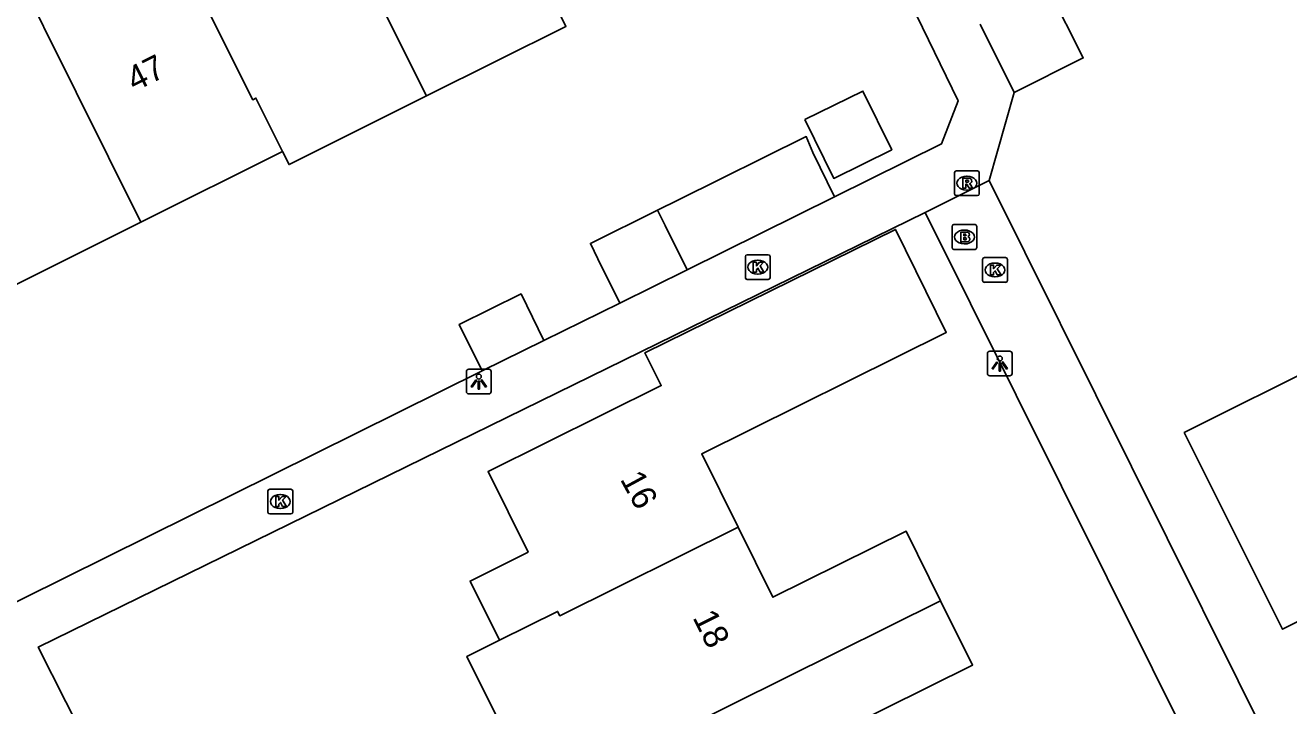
# Model space of a CAD drawing. Extents: x 157793 to 159380, y 380882 to 382313.
# Drawn here: x 158613.9 to 158664.9, y 381752.4 to 381779.9 of the extents above; entities that cross this region are included whole.
import ezdxf

# ---------------------------------------------------------------- set-up
doc = ezdxf.new("R2010")
doc.units = 0
for name, color, linetype in [('IMGEO_Brandkraan', 7, 'Continuous'), ('IMGEO_Kolk', 7, 'Continuous'), ('IMGEO_Lichtpunt', 7, 'Continuous'), ('IMGEO_Pand', 7, 'Continuous'), ('IMGEO_Pand_nummerreeks', 7, 'Continuous'), ('IMGEO_Rioolput', 7, 'Continuous'), ('IMGEO_Voetpad_open', 7, 'Continuous')]:
    doc.layers.add(name, color=color, linetype=linetype)

msp = doc.modelspace()

# ---------------------------------------------------------------- linework, layer by layer
at = {"layer": 'IMGEO_Brandkraan'}
for p, q in [((158651.333, 381770.907), (158651.333, 381771.759)), ((158651.408, 381771.833), (158652.26, 381771.833)), ((158652.334, 381771.759), (158652.334, 381770.907)), ((158651.821, 381771.613), (158651.846, 381771.613)), ((158652.26, 381770.833), (158651.408, 381770.833)), ((158651.844, 381771.053), (158651.819, 381771.053))]:
    msp.add_line(p, q, dxfattribs=at)
for points in [[(158651.333, 381770.907), (158651.333, 381771.759)], [(158651.408, 381771.833), (158652.26, 381771.833)], [(158652.334, 381771.759), (158652.334, 381770.907)], [(158651.681, 381771.533), (158651.681, 381771.133), (158651.894, 381771.133)], [(158651.912, 381771.533), (158651.681, 381771.533)], [(158651.86, 381771.452), (158651.806, 381771.452), (158651.806, 381771.376)], [(158651.806, 381771.376), (158651.859, 381771.376)], [(158651.868, 381771.3), (158651.806, 381771.3), (158651.806, 381771.219)], [(158651.806, 381771.219), (158651.868, 381771.219)], [(158652.26, 381770.833), (158651.408, 381770.833)]]:
    msp.add_lwpolyline(points, dxfattribs=at)
for centre, radius, start, end in [((158651.41, 381771.757), 0.0765, 91.552, 178.448), ((158651.41, 381771.757), 0.0765, 91.552, 178.448), ((158652.258, 381771.757), 0.0765, 1.552, 88.448), ((158652.258, 381771.757), 0.0765, 1.552, 88.448), ((158651.861, 381771.414), 0.0379, 267.8285, 90.9355), ((158651.869, 381771.259), 0.0404, 269.8759, 90.5077), ((158651.9, 381771.384), 0.251, 268.6676, 293.5347), ((158651.916, 381771.388), 0.145, 59.4692, 91.5367), ((158651.941, 381771.435), 0.0922, 285.5137, 58.1501), ((158651.946, 381771.243), 0.105, 301.3115, 78.989), ((158651.41, 381770.909), 0.0765, 181.552, 268.448), ((158651.41, 381770.909), 0.0765, 181.552, 268.448), ((158652.258, 381770.909), 0.0765, 271.552, 358.448), ((158652.258, 381770.909), 0.0765, 271.552, 358.448)]:
    msp.add_arc(centre, radius, start, end, dxfattribs=at)
for centre, major_axis, ratio, start_param, end_param in [((158651.82, 381771.333), (-0.387, 0.002), 0.722429, 4.712389, 7.853982), ((158651.845, 381771.333), (-0.39, 0.002), 0.717154, 1.570796, 4.712389)]:
    msp.add_ellipse(centre, major_axis=major_axis, ratio=ratio, start_param=start_param, end_param=end_param, dxfattribs=at)
at = {"layer": 'IMGEO_Kolk'}
for p, q in [((158643.052, 381770.615), (158643.904, 381770.615)), ((158642.977, 381769.689), (158642.977, 381770.541)), ((158643.465, 381770.395), (158643.49, 381770.395)), ((158643.978, 381770.541), (158643.978, 381769.689)), ((158652.567, 381769.575), (158652.567, 381770.427)), ((158652.642, 381770.501), (158653.494, 381770.501)), ((158653.055, 381770.281), (158653.08, 381770.281)), ((158653.568, 381770.427), (158653.568, 381769.575)), ((158643.904, 381769.615), (158643.052, 381769.615)), ((158643.488, 381769.835), (158643.463, 381769.835)), ((158653.078, 381769.721), (158653.053, 381769.721)), ((158653.494, 381769.501), (158652.642, 381769.501)), ((158623.678, 381760.221), (158623.678, 381761.073)), ((158623.753, 381761.147), (158624.605, 381761.147)), ((158624.166, 381760.927), (158624.191, 381760.927)), ((158624.679, 381761.073), (158624.679, 381760.221)), ((158624.605, 381760.147), (158623.753, 381760.147)), ((158624.189, 381760.367), (158624.164, 381760.367))]:
    msp.add_line(p, q, dxfattribs=at)
for points in [[(158643.052, 381770.615), (158643.904, 381770.615)], [(158642.977, 381769.689), (158642.977, 381770.541)], [(158643.298, 381770.315), (158643.421, 381770.315), (158643.421, 381770.164), (158643.551, 381770.315), (158643.715, 381770.315), (158643.569, 381770.164), (158643.722, 381769.915), (158643.57, 381769.915), (158643.485, 381770.079), (158643.421, 381770.012), (158643.421, 381769.915), (158643.298, 381769.915), (158643.298, 381770.315)], [(158643.978, 381770.541), (158643.978, 381769.689)], [(158652.567, 381769.575), (158652.567, 381770.427)], [(158652.642, 381770.501), (158653.494, 381770.501)], [(158652.888, 381770.201), (158653.011, 381770.201), (158653.011, 381770.05), (158653.141, 381770.201), (158653.305, 381770.201), (158653.159, 381770.05), (158653.312, 381769.801), (158653.16, 381769.801), (158653.075, 381769.965), (158653.011, 381769.898), (158653.011, 381769.801), (158652.888, 381769.801), (158652.888, 381770.201)], [(158653.568, 381770.427), (158653.568, 381769.575)], [(158643.904, 381769.615), (158643.052, 381769.615)], [(158653.494, 381769.501), (158652.642, 381769.501)], [(158623.678, 381760.221), (158623.678, 381761.073)], [(158623.753, 381761.147), (158624.605, 381761.147)], [(158624.679, 381761.073), (158624.679, 381760.221)], [(158623.999, 381760.847), (158624.122, 381760.847), (158624.122, 381760.696), (158624.252, 381760.847), (158624.416, 381760.847), (158624.27, 381760.696), (158624.423, 381760.447), (158624.271, 381760.447), (158624.186, 381760.611), (158624.122, 381760.544), (158624.122, 381760.447), (158623.999, 381760.447), (158623.999, 381760.847)], [(158624.605, 381760.147), (158623.753, 381760.147)]]:
    msp.add_lwpolyline(points, dxfattribs=at)
for centre, start, end in [((158643.054, 381770.539), 91.552, 178.448), ((158643.054, 381770.539), 91.552, 178.448), ((158643.902, 381770.539), 1.552, 88.448), ((158643.902, 381770.539), 1.552, 88.448), ((158652.644, 381770.425), 91.552, 178.448), ((158652.644, 381770.425), 91.552, 178.448), ((158653.492, 381770.425), 1.552, 88.448), ((158653.492, 381770.425), 1.552, 88.448), ((158643.054, 381769.691), 181.552, 268.448), ((158643.054, 381769.691), 181.552, 268.448), ((158643.902, 381769.691), 271.552, 358.448), ((158643.902, 381769.691), 271.552, 358.448), ((158652.644, 381769.577), 181.552, 268.448), ((158652.644, 381769.577), 181.552, 268.448), ((158653.492, 381769.577), 271.552, 358.448), ((158653.492, 381769.577), 271.552, 358.448), ((158623.755, 381761.071), 91.552, 178.448), ((158623.755, 381761.071), 91.552, 178.448), ((158624.603, 381761.071), 1.552, 88.448), ((158624.603, 381761.071), 1.552, 88.448), ((158623.755, 381760.223), 181.552, 268.448), ((158623.755, 381760.223), 181.552, 268.448), ((158624.603, 381760.223), 271.552, 358.448), ((158624.603, 381760.223), 271.552, 358.448)]:
    msp.add_arc(centre, 0.0765, start, end, dxfattribs=at)
for centre, major_axis, ratio, start_param, end_param in [((158643.464, 381770.115), (-0.387, 0.002), 0.722429, 4.712389, 7.853982), ((158643.489, 381770.115), (-0.39, 0.002), 0.717154, 1.570796, 4.712389), ((158653.054, 381770.001), (-0.387, 0.002), 0.722429, 4.712389, 7.853982), ((158653.079, 381770.001), (-0.39, 0.002), 0.717154, 1.570796, 4.712389), ((158624.165, 381760.647), (-0.387, 0.002), 0.722429, 4.712389, 7.853982), ((158624.19, 381760.647), (-0.39, 0.002), 0.717154, 1.570796, 4.712389)]:
    msp.add_ellipse(centre, major_axis=major_axis, ratio=ratio, start_param=start_param, end_param=end_param, dxfattribs=at)
at = {"layer": 'IMGEO_Lichtpunt'}
for p, q in [((158652.761, 381766.625), (158652.761, 381765.818)), ((158652.761, 381766.625), (158652.761, 381765.818)), ((158653.663, 381766.72), (158652.855, 381766.72)), ((158653.663, 381766.72), (158652.855, 381766.72)), ((158653.757, 381765.818), (158653.757, 381766.625)), ((158653.757, 381765.818), (158653.757, 381766.625)), ((158631.703, 381765.896), (158631.703, 381765.089)), ((158631.703, 381765.896), (158631.703, 381765.089)), ((158632.605, 381765.991), (158631.797, 381765.991)), ((158632.605, 381765.991), (158631.797, 381765.991)), ((158632.699, 381765.089), (158632.699, 381765.896)), ((158632.699, 381765.089), (158632.699, 381765.896)), ((158652.855, 381765.724), (158653.663, 381765.724)), ((158652.855, 381765.724), (158653.663, 381765.724)), ((158631.797, 381764.995), (158632.605, 381764.995)), ((158631.797, 381764.995), (158632.605, 381764.995))]:
    msp.add_line(p, q, dxfattribs=at)
for points in [[(158653.135, 381766.289), (158653.174, 381766.261), (158652.986, 381765.999), (158652.948, 381766.026), (158653.135, 381766.289)], [(158653.237, 381766.241), (158653.284, 381766.241), (158653.284, 381765.919), (158653.237, 381765.919), (158653.237, 381766.241)], [(158653.347, 381766.261), (158653.385, 381766.288), (158653.572, 381766.026), (158653.533, 381765.998), (158653.347, 381766.261)], [(158632.077, 381765.56), (158632.116, 381765.532), (158631.928, 381765.27), (158631.89, 381765.297), (158632.077, 381765.56)], [(158632.179, 381765.512), (158632.226, 381765.512), (158632.226, 381765.19), (158632.179, 381765.19), (158632.179, 381765.512)], [(158632.289, 381765.532), (158632.327, 381765.559), (158632.514, 381765.297), (158632.475, 381765.269), (158632.289, 381765.532)]]:
    msp.add_lwpolyline(points, dxfattribs=at)
for centre in [(158653.26, 381766.423), (158632.202, 381765.694)]:
    msp.add_circle(centre, 0.0994, dxfattribs=at)
for centre, start, end in [((158652.855, 381766.625), 90, 180), ((158652.855, 381766.625), 90, 180), ((158653.663, 381766.625), 0, 90), ((158653.663, 381766.625), 0, 90), ((158631.797, 381765.896), 90, 180), ((158631.797, 381765.896), 90, 180), ((158632.605, 381765.896), 0, 90), ((158632.605, 381765.896), 0, 90), ((158652.855, 381765.818), 180, 270), ((158652.855, 381765.818), 180, 270), ((158653.663, 381765.818), 270, 0), ((158653.663, 381765.818), 270, 360), ((158631.797, 381765.089), 180, 270), ((158631.797, 381765.089), 180, 270), ((158632.605, 381765.089), 270, 0), ((158632.605, 381765.089), 270, 360)]:
    msp.add_arc(centre, 0.0946, start, end, dxfattribs=at)
at = {"layer": 'IMGEO_Pand'}
for points in [[(158630.093, 381777.031), (158628.742, 381779.709), (158620.924, 381795.389)], [(158618.545, 381771.926), (158610.67, 381787.72)], [(158634.381, 381782.522), (158635.72, 381779.837), (158630.093, 381777.031)], [(158620.393, 381781.903), (158620.523, 381781.968), (158623.068, 381776.879), (158623.196, 381776.943), (158624.273, 381774.783)], [(158655.247, 381781.327), (158656.632, 381778.568), (158653.848, 381777.17)], [(158653.848, 381777.17), (158652.462, 381779.929)], [(158624.273, 381774.783), (158624.535, 381774.258), (158630.093, 381777.031)], [(158645.379, 381776.076), (158646.548, 381773.7), (158648.893, 381774.854), (158647.725, 381777.229), (158645.379, 381776.076)], [(158639.424, 381772.413), (158640.277, 381772.836), (158645.436, 381775.389), (158645.701, 381774.75), (158646.584, 381772.955)], [(158624.273, 381774.783), (158618.545, 381771.926)], [(158640.625, 381770.006), (158646.584, 381772.955)], [(158637.899, 381768.657), (158637.016, 381770.452), (158636.712, 381771.071), (158639.424, 381772.413)], [(158640.625, 381770.006), (158639.732, 381771.796), (158639.424, 381772.413)], [(158618.545, 381771.926), (158612.907, 381769.114)], [(158633.038, 381755.041), (158631.849, 381757.436), (158634.195, 381758.601), (158632.58, 381761.855), (158639.576, 381765.329), (158638.918, 381766.653), (158649.048, 381771.637), (158651.095, 381767.479), (158641.211, 381762.57), (158642.681, 381759.61)], [(158637.899, 381768.657), (158640.625, 381770.006)], [(158634.835, 381767.157), (158633.911, 381769.034), (158631.41, 381767.804), (158632.334, 381765.926)], [(158632.334, 381765.926), (158634.835, 381767.157)], [(158670.465, 381758.376), (158664.689, 381755.488), (158660.717, 381763.429), (158666.494, 381766.318)], [(158633.038, 381755.041), (158635.385, 381756.206), (158635.472, 381756.03), (158642.681, 381759.61)], [(158642.681, 381759.61), (158644.087, 381756.78), (158649.473, 381759.455), (158650.87, 381756.641)], [(158650.87, 381756.641), (158638.274, 381750.387)], [(158650.87, 381756.641), (158652.162, 381754.04), (158646.809, 381751.382), (158647.493, 381750), (158648.314, 381748.339)], [(158638.274, 381750.387), (158634.611, 381748.569), (158631.722, 381754.388), (158633.038, 381755.041)]]:
    msp.add_lwpolyline(points, dxfattribs=at)
at = {"layer": 'IMGEO_Rioolput'}
for p, q in [((158651.429, 381773.08), (158651.429, 381773.932)), ((158651.504, 381774.006), (158652.356, 381774.006)), ((158651.917, 381773.786), (158651.942, 381773.786)), ((158652.43, 381773.932), (158652.43, 381773.08)), ((158651.94, 381773.226), (158651.915, 381773.226)), ((158652.356, 381773.006), (158651.504, 381773.006))]:
    msp.add_line(p, q, dxfattribs=at)
for points in [[(158651.429, 381773.08), (158651.429, 381773.932)], [(158651.504, 381774.006), (158652.356, 381774.006)], [(158652.018, 381773.704), (158651.766, 381773.706), (158651.766, 381773.306)], [(158652.43, 381773.932), (158652.43, 381773.08)], [(158651.766, 381773.306), (158651.89, 381773.306), (158651.89, 381773.468), (158651.901, 381773.468)], [(158651.944, 381773.625), (158651.89, 381773.625), (158651.89, 381773.544)], [(158651.89, 381773.544), (158651.942, 381773.544)], [(158651.948, 381773.439), (158652.019, 381773.306), (158652.159, 381773.306), (158652.094, 381773.432)], [(158652.356, 381773.006), (158651.504, 381773.006)]]:
    msp.add_lwpolyline(points, dxfattribs=at)
for centre, radius, start, end in [((158651.506, 381773.93), 0.0765, 91.552, 178.448), ((158651.506, 381773.93), 0.0765, 91.552, 178.448), ((158652.017, 381773.594), 0.109, 350.3612, 89.416), ((158652.354, 381773.93), 0.0765, 1.552, 88.448), ((158652.354, 381773.93), 0.0765, 1.552, 88.448), ((158651.9, 381773.415), 0.0533, 26.0293, 88.6989), ((158651.926, 381773.733), 0.19, 274.7715, 282.9687), ((158651.95, 381773.529), 0.0964, 77.0061, 93.1865), ((158651.964, 381773.586), 0.0378, 276.6634, 79.6772), ((158652.015, 381773.594), 0.112, 277.5842, 350.9817), ((158651.999, 381773.379), 0.108, 29.5134, 73.7905), ((158651.506, 381773.082), 0.0765, 181.552, 268.448), ((158651.506, 381773.082), 0.0765, 181.552, 268.448), ((158652.354, 381773.082), 0.0765, 271.552, 358.448), ((158652.354, 381773.082), 0.0765, 271.552, 358.448)]:
    msp.add_arc(centre, radius, start, end, dxfattribs=at)
for centre, major_axis, ratio, start_param, end_param in [((158651.916, 381773.506), (-0.387, 0.002), 0.722429, 4.712389, 7.853982), ((158651.941, 381773.506), (-0.39, 0.002), 0.717154, 1.570796, 4.712389)]:
    msp.add_ellipse(centre, major_axis=major_axis, ratio=ratio, start_param=start_param, end_param=end_param, dxfattribs=at)
at = {"layer": 'IMGEO_Voetpad_open'}
for points in [[(158646.584, 381772.955), (158650.905, 381775.093), (158651.579, 381776.838), (158638.83, 381803.04), (158638.672, 381803.341)], [(158653.848, 381777.17), (158652.833, 381773.608)], [(158652.833, 381773.608), (158650.25, 381772.319)], [(158698.744, 381767.475), (158664.341, 381750.51), (158652.833, 381773.608)], [(158650.25, 381772.319), (158614.398, 381754.77), (158616.634, 381750.341), (158616.116, 381750.084)], [(158663.118, 381746.51), (158650.25, 381772.319)], [(158634.835, 381767.157), (158637.899, 381768.657)], [(158606.362, 381747.651), (158609.114, 381749.052), (158608.66, 381750), (158607.039, 381753.388), (158632.334, 381765.926)]]:
    msp.add_lwpolyline(points, dxfattribs=at)

# ---------------------------------------------------------------- texts
at = {"layer": 'IMGEO_Pand_nummerreeks'}
for s, rotation, p in [('47', 26.5529, (158618.289, 381777.185)), ('16', 298.4987, (158637.895, 381761.551)), ('18', 296.464, (158640.831, 381755.966))]:
    msp.add_text(s, height=1, rotation=rotation, dxfattribs=at).set_placement(p)

doc.saveas('drawing.dxf')
